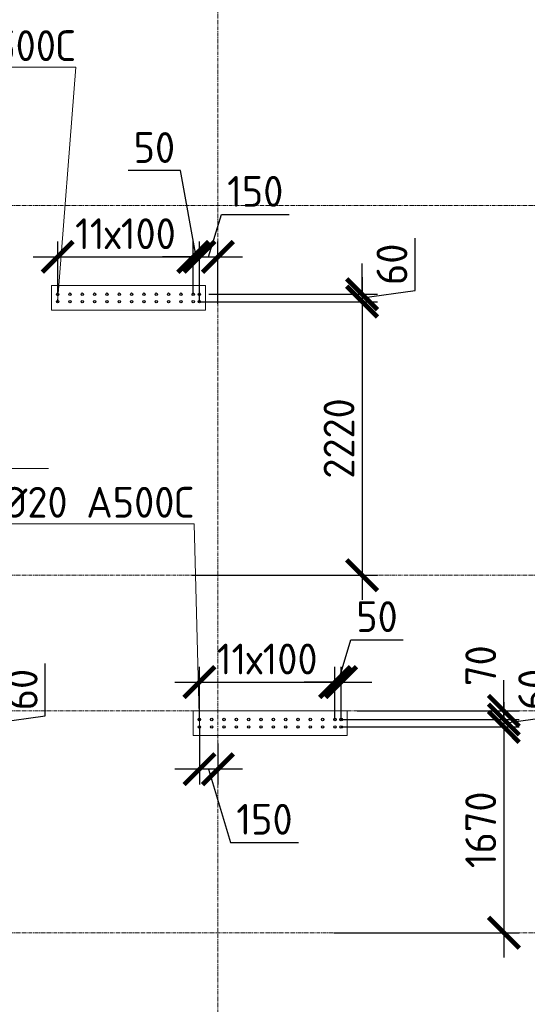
# Model space of a CAD drawing. Header units: millimetres. Extents: x 376598 to 1249954, y -318491 to -22134.
# Tile 396 of 444: x 1198487 to 1202606, y -226668 to -218680. Entities that reach past the tile are written whole.
import ezdxf
from ezdxf import colors
from ezdxf.entities.mleader import LeaderData, LeaderLine
from ezdxf.math import Vec2, Vec3

# ---------------------------------------------------------------- set-up
doc = ezdxf.new("R2010")
doc.units = ezdxf.units.MM
for name, pattern in [('01 Штриховая _4 мм_', [6, 3.5, -2.5]), ('______5', [1100, 800, -100, 100, -100]), ('HIDDEN2', [4.7625, 3.175, -1.5875]), ('осевая', [50.8, 31.75, -6.35, 6.35, -6.35])]:
    doc.linetypes.add(name, pattern=pattern)
for name, color, linetype, lineweight in [('1 Стены', 3, 'Continuous', 30), ('Оси', 40, '______5', 18), ('подоснова', 151, 'Continuous', 5), ('РАЗМЕРЫ', 1, 'Continuous', 9), ('СТЕНЫ', 3, 'Continuous', 30)]:
    doc.layers.add(name, color=color, linetype=linetype, lineweight=lineweight)
doc.styles.add('GOST-2.304_Type-B', font='GOST_Common.ttf')
doc.dimstyles.new('СПДС', dxfattribs={"dimscale": 100, "dimtxt": 2.5, "dimasz": 2.5, "dimexe": 1.25, "dimexo": 0, "dimtad": 1, "dimdec": 0, "dimtxsty": 'GOST-2.304_Type-B', "dimblk": 'ARCHTICK', "dimcen": 2.5, "dimdle": 2, "dimadec": 0, "dimazin": 2, "dimtfac": 0.75, "dimtdec": 0, "dimtmove": 1, "dimatfit": 3, "dimfxl": 1, "dimtolj": 1, "dimarcsym": 1})

# ---------------------------------------------------------------- blocks, each defined once
blk = doc.blocks.new('оси 2.2-2.3')
at = {"layer": 'Оси', "color": 16, "linetype": 'осевая', "lineweight": 0, "transparency": 33554687}
for p, q in [((478554.9, -104267.9), (478554.9, -134893.5)), ((468076.3, -113595.4), (524372.9, -113595.4)), ((468076.3, -116595.4), (524372.9, -116595.4)), ((468076.3, -117695.4), (524372.9, -117695.4)), ((468076.3, -119495.4), (524372.9, -119495.4))]:
    blk.add_line(p, q, dxfattribs=at)
blk = doc.blocks.new('стены тп')
at = {"layer": '1 Стены', "color": 252, "linetype": 'HIDDEN2', "lineweight": 0, "true_color": 0x939598}
for p, q in [((866590.6, -195275.6), (865340.6, -195275.6)), ((865340.6, -195275.6), (865340.6, -195475.6)), ((866590.6, -195475.6), (866590.6, -195275.6)), ((865340.6, -195475.6), (866590.6, -195475.6)), ((867740.6, -198725.6), (866490.6, -198725.6)), ((866490.6, -198725.6), (866490.6, -198925.6)), ((867740.6, -198925.6), (867740.6, -198725.6)), ((866490.6, -198925.6), (867740.6, -198925.6))]:
    blk.add_line(p, q, dxfattribs=at)
blk = doc.blocks.new('_ArchTick')
at = {"color": 0, "linetype": 'ByBlock', "const_width": 0.15}
blk.add_lwpolyline([(-0.5, -0.5), (0.5, 0.5)], dxfattribs=at)
blk = doc.blocks.new('*D3001')
at = {"layer": 'DEFPOINTS', "color": 0, "lineweight": 0, "transparency": 16777216}
for p in [(1199895.1, -220603.6), (1198795.1, -220906.8, -360), (1199895.1, -220906.8, -360)]:
    blk.add_point(p, dxfattribs=at)
at = {"layer": 'РАЗМЕРЫ', "color": 0, "lineweight": -2, "transparency": 16777216}
for p, q in [((1198795.1, -220906.8), (1198795.1, -220478.6)), ((1199895.1, -220906.8), (1199895.1, -220478.6)), ((1198595.1, -220603.6), (1200095.1, -220603.6))]:
    blk.add_line(p, q, dxfattribs=at)
at = {"layer": 'РАЗМЕРЫ', "color": 0, "lineweight": -2, "transparency": 16777216, "xscale": 250, "yscale": 250, "zscale": 250, "rotation": 180}
blk.add_blockref('_ArchTick', (1198795.1, -220603.6), dxfattribs=at)
at = {"layer": 'РАЗМЕРЫ', "color": 0, "lineweight": -2, "transparency": 16777216, "xscale": 250, "yscale": 250, "zscale": 250}
blk.add_blockref('_ArchTick', (1199895.1, -220603.6), dxfattribs=at)
at = {"layer": 'РАЗМЕРЫ', "color": 0, "lineweight": 0, "transparency": 16777216, "insert": (1199345.1, -220416.1), "char_height": 250, "attachment_point": 5, "style": 'GOST-2.304_Type-B'}
blk.add_mtext('\\A1;11х100', dxfattribs=at)
blk = doc.blocks.new('*D3002')
at = {"layer": 'DEFPOINTS', "color": 0, "lineweight": 0, "transparency": 16777216}
for p in [(1199945.1, -220603.6), (1199895.1, -220879.1), (1199945.1, -220906.8, -360)]:
    blk.add_point(p, dxfattribs=at)
at = {"layer": 'РАЗМЕРЫ', "color": 0, "lineweight": -2, "transparency": 16777216}
for p, q in [((1199791.9, -219904.2), (1199366.9, -219904.2)), ((1199920.1, -220603.6), (1199791.9, -219904.2)), ((1199895.1, -220879.1), (1199895.1, -220478.6)), ((1199945.1, -220906.8), (1199945.1, -220478.6)), ((1199895.1, -220603.6), (1199645.1, -220603.6)), ((1199895.1, -220603.6), (1199945.1, -220603.6)), ((1199895.1, -220603.6), (1199945.1, -220603.6)), ((1199945.1, -220603.6), (1200195.1, -220603.6))]:
    blk.add_line(p, q, dxfattribs=at)
at = {"layer": 'РАЗМЕРЫ', "color": 0, "lineweight": -2, "transparency": 16777216, "xscale": 250, "yscale": 250, "zscale": 250}
blk.add_blockref('_ArchTick', (1199895.1, -220603.6), dxfattribs=at)
at = {"layer": 'РАЗМЕРЫ', "color": 0, "lineweight": -2, "transparency": 16777216, "xscale": 250, "yscale": 250, "zscale": 250, "rotation": 180}
blk.add_blockref('_ArchTick', (1199945.1, -220603.6), dxfattribs=at)
at = {"layer": 'РАЗМЕРЫ', "color": 0, "lineweight": 0, "transparency": 16777216, "insert": (1199579.4, -219716.7), "char_height": 250, "attachment_point": 5, "style": 'GOST-2.304_Type-B'}
blk.add_mtext('\\A1;50', dxfattribs=at)
blk = doc.blocks.new('*D3003')
at = {"layer": 'DEFPOINTS', "color": 0, "lineweight": 0, "transparency": 16777216}
for p in [(1200022.6, -220906.8), (1199945.1, -220967.2, -360), (1201265.3, -220967.2)]:
    blk.add_point(p, dxfattribs=at)
at = {"layer": 'РАЗМЕРЫ', "color": 0, "lineweight": -2, "transparency": 16777216}
for p, q in [((1201694.8, -220876.5), (1201694.8, -220451.5)), ((1201265.3, -220906.8), (1201265.3, -220656.8)), ((1200022.6, -220906.8), (1201390.3, -220906.8)), ((1201265.3, -220937), (1201694.8, -220876.5)), ((1201265.3, -220906.8), (1201265.3, -220967.2)), ((1201265.3, -220906.8), (1201265.3, -220967.2)), ((1199945.1, -220967.2), (1201390.3, -220967.2)), ((1201265.3, -220967.2), (1201265.3, -221217.2))]:
    blk.add_line(p, q, dxfattribs=at)
at = {"layer": 'РАЗМЕРЫ', "color": 0, "lineweight": -2, "transparency": 16777216, "xscale": 250, "yscale": 250, "zscale": 250}
for p, rotation in [((1201265.3, -220906.8), 270), ((1201265.3, -220967.2), 90)]:
    blk.add_blockref('_ArchTick', p, dxfattribs=dict(at, rotation=rotation))
at = {"layer": 'РАЗМЕРЫ', "color": 0, "lineweight": 0, "transparency": 16777216, "insert": (1201507.3, -220664), "char_height": 250, "attachment_point": 5, "rotation": 90, "style": 'GOST-2.304_Type-B'}
blk.add_mtext('\\A1;60', dxfattribs=at)
blk = doc.blocks.new('*D3004')
at = {"layer": 'DEFPOINTS', "color": 0, "lineweight": 0, "transparency": 16777216}
for p in [(1200095, -220603.6), (1199945.1, -220967.2), (1200095, -220984.8)]:
    blk.add_point(p, dxfattribs=at)
at = {"layer": 'РАЗМЕРЫ', "color": 0, "lineweight": -2, "transparency": 16777216}
for p, q in [((1200020.1, -220603.6), (1200123.2, -220259.9)), ((1200123.2, -220259.9), (1200673.2, -220259.9)), ((1199945.1, -220967.2), (1199945.1, -220478.6)), ((1200095, -220984.8), (1200095, -220478.6)), ((1199745.1, -220603.6), (1200295, -220603.6))]:
    blk.add_line(p, q, dxfattribs=at)
at = {"layer": 'РАЗМЕРЫ', "color": 0, "lineweight": -2, "transparency": 16777216, "xscale": 250, "yscale": 250, "zscale": 250, "rotation": 180}
blk.add_blockref('_ArchTick', (1199945.1, -220603.6), dxfattribs=at)
at = {"layer": 'РАЗМЕРЫ', "color": 0, "lineweight": -2, "transparency": 16777216, "xscale": 250, "yscale": 250, "zscale": 250}
blk.add_blockref('_ArchTick', (1200095, -220603.6), dxfattribs=at)
at = {"layer": 'РАЗМЕРЫ', "color": 0, "lineweight": 0, "transparency": 16777216, "insert": (1200398.2, -220072.4), "char_height": 250, "attachment_point": 5, "style": 'GOST-2.304_Type-B'}
blk.add_mtext('\\A1;150', dxfattribs=at)
blk = doc.blocks.new('*D3005')
at = {"layer": 'DEFPOINTS', "color": 0, "lineweight": 0, "transparency": 16777216}
for p in [(1199945.1, -220967.2), (1199884.7, -223187.2), (1201265.3, -223187.2)]:
    blk.add_point(p, dxfattribs=at)
at = {"layer": 'РАЗМЕРЫ', "color": 0, "lineweight": -2, "transparency": 16777216}
for p, q in [((1201265.3, -220767.2), (1201265.3, -223387.2)), ((1199945.1, -220967.2), (1201390.3, -220967.2)), ((1199884.7, -223187.2), (1201390.3, -223187.2))]:
    blk.add_line(p, q, dxfattribs=at)
at = {"layer": 'РАЗМЕРЫ', "color": 0, "lineweight": -2, "transparency": 16777216, "xscale": 250, "yscale": 250, "zscale": 250}
for p, rotation in [((1201265.3, -220967.2), 90), ((1201265.3, -223187.2), 270)]:
    blk.add_blockref('_ArchTick', p, dxfattribs=dict(at, rotation=rotation))
at = {"layer": 'РАЗМЕРЫ', "color": 0, "lineweight": 0, "transparency": 16777216, "insert": (1201077.8, -222077.2), "char_height": 250, "attachment_point": 5, "rotation": 90, "style": 'GOST-2.304_Type-B'}
blk.add_mtext('\\A1;2220', dxfattribs=at)
blk = doc.blocks.new('*D3260')
at = {"layer": 'DEFPOINTS', "color": 0, "lineweight": 0, "transparency": 16777216}
for p in [(1201045.1, -224053.6), (1199945.1, -224356.8, -360), (1201045.1, -224356.8, -360)]:
    blk.add_point(p, dxfattribs=at)
at = {"layer": 'РАЗМЕРЫ', "color": 0, "lineweight": -2, "transparency": 16777216}
for p, q in [((1199945.1, -224356.8), (1199945.1, -223928.6)), ((1201045.1, -224356.8), (1201045.1, -223928.6)), ((1199745.1, -224053.6), (1201245.1, -224053.6))]:
    blk.add_line(p, q, dxfattribs=at)
at = {"layer": 'РАЗМЕРЫ', "color": 0, "lineweight": -2, "transparency": 16777216, "xscale": 250, "yscale": 250, "zscale": 250, "rotation": 180}
blk.add_blockref('_ArchTick', (1199945.1, -224053.6), dxfattribs=at)
at = {"layer": 'РАЗМЕРЫ', "color": 0, "lineweight": -2, "transparency": 16777216, "xscale": 250, "yscale": 250, "zscale": 250}
blk.add_blockref('_ArchTick', (1201045.1, -224053.6), dxfattribs=at)
at = {"layer": 'РАЗМЕРЫ', "color": 0, "lineweight": 0, "transparency": 16777216, "insert": (1200495.1, -223866.1), "char_height": 250, "attachment_point": 5, "style": 'GOST-2.304_Type-B'}
blk.add_mtext('\\A1;11х100', dxfattribs=at)
blk = doc.blocks.new('*D3261')
at = {"layer": 'DEFPOINTS', "color": 0, "lineweight": 0, "transparency": 16777216}
for p in [(1201095.1, -224053.6), (1201045.1, -224329.1), (1201095.1, -224356.8, -360)]:
    blk.add_point(p, dxfattribs=at)
at = {"layer": 'РАЗМЕРЫ', "color": 0, "lineweight": -2, "transparency": 16777216}
for p, q in [((1201070.1, -224053.6), (1201173.3, -223709.9)), ((1201173.3, -223709.9), (1201598.3, -223709.9)), ((1201045.1, -224329.1), (1201045.1, -223928.6)), ((1201095.1, -224356.8), (1201095.1, -223928.6)), ((1201045.1, -224053.6), (1200795.1, -224053.6)), ((1201045.1, -224053.6), (1201095.1, -224053.6)), ((1201045.1, -224053.6), (1201095.1, -224053.6)), ((1201095.1, -224053.6), (1201345.1, -224053.6))]:
    blk.add_line(p, q, dxfattribs=at)
at = {"layer": 'РАЗМЕРЫ', "color": 0, "lineweight": -2, "transparency": 16777216, "xscale": 250, "yscale": 250, "zscale": 250}
blk.add_blockref('_ArchTick', (1201045.1, -224053.6), dxfattribs=at)
at = {"layer": 'РАЗМЕРЫ', "color": 0, "lineweight": -2, "transparency": 16777216, "xscale": 250, "yscale": 250, "zscale": 250, "rotation": 180}
blk.add_blockref('_ArchTick', (1201095.1, -224053.6), dxfattribs=at)
at = {"layer": 'РАЗМЕРЫ', "color": 0, "lineweight": 0, "transparency": 16777216, "insert": (1201385.8, -223522.4), "char_height": 250, "attachment_point": 5, "style": 'GOST-2.304_Type-B'}
blk.add_mtext('\\A1;50', dxfattribs=at)
blk = doc.blocks.new('*D3006')
at = {"layer": 'DEFPOINTS', "color": 0, "lineweight": 0, "transparency": 16777216}
for p in [(1201224.2, -224287.2), (1201095.1, -224356.8), (1202415.3, -224356.8)]:
    blk.add_point(p, dxfattribs=at)
at = {"layer": 'РАЗМЕРЫ', "color": 0, "lineweight": -2, "transparency": 16777216}
for p, q in [((1202415.3, -224287.2), (1202415.3, -224037.2)), ((1201224.2, -224287.2), (1202540.3, -224287.2)), ((1202415.3, -224287.2), (1202415.3, -224356.8)), ((1201095.1, -224356.8), (1202540.3, -224356.8)), ((1202415.3, -224356.8), (1202415.3, -224606.8))]:
    blk.add_line(p, q, dxfattribs=at)
at = {"layer": 'РАЗМЕРЫ', "color": 0, "lineweight": -2, "transparency": 16777216, "xscale": 250, "yscale": 250, "zscale": 250}
for p, rotation in [((1202415.3, -224287.2), 270), ((1202415.3, -224356.8), 90)]:
    blk.add_blockref('_ArchTick', p, dxfattribs=dict(at, rotation=rotation))
at = {"layer": 'РАЗМЕРЫ', "color": 0, "lineweight": 0, "transparency": 16777216, "insert": (1202227.8, -223920.2), "char_height": 250, "attachment_point": 5, "rotation": 90, "style": 'GOST-2.304_Type-B'}
blk.add_mtext('\\A1;70', dxfattribs=at)
blk = doc.blocks.new('*D3262')
at = {"layer": 'DEFPOINTS', "color": 0, "lineweight": 0, "transparency": 16777216}
for p in [(1201172.6, -224356.8), (1201095.1, -224417.2, -360), (1202415.3, -224417.2)]:
    blk.add_point(p, dxfattribs=at)
at = {"layer": 'РАЗМЕРЫ', "color": 0, "lineweight": -2, "transparency": 16777216}
for p, q in [((1202844.8, -224326.5), (1202844.8, -223901.5)), ((1202415.3, -224356.8), (1202415.3, -224106.8)), ((1201172.6, -224356.8), (1202540.3, -224356.8)), ((1202415.3, -224387), (1202844.8, -224326.5)), ((1202415.3, -224356.8), (1202415.3, -224417.2)), ((1202415.3, -224356.8), (1202415.3, -224417.2)), ((1201095.1, -224417.2), (1202540.3, -224417.2)), ((1202415.3, -224417.2), (1202415.3, -224667.2))]:
    blk.add_line(p, q, dxfattribs=at)
at = {"layer": 'РАЗМЕРЫ', "color": 0, "lineweight": -2, "transparency": 16777216, "xscale": 250, "yscale": 250, "zscale": 250}
for p, rotation in [((1202415.3, -224356.8), 270), ((1202415.3, -224417.2), 90)]:
    blk.add_blockref('_ArchTick', p, dxfattribs=dict(at, rotation=rotation))
at = {"layer": 'РАЗМЕРЫ', "color": 0, "lineweight": 0, "transparency": 16777216, "insert": (1202657.3, -224114), "char_height": 250, "attachment_point": 5, "rotation": 90, "style": 'GOST-2.304_Type-B'}
blk.add_mtext('\\A1;60', dxfattribs=at)
blk = doc.blocks.new('_None')
blk = doc.blocks.new('*D3007')
at = {"layer": 'DEFPOINTS', "color": 0, "lineweight": 0, "transparency": 16777216}
for p in [(1201095.1, -224417.2), (1201034.7, -226087.2), (1202415.3, -226087.2)]:
    blk.add_point(p, dxfattribs=at)
at = {"layer": 'РАЗМЕРЫ', "color": 0, "lineweight": -2, "transparency": 16777216}
for p, q in [((1202415.3, -224217.2), (1202415.3, -226287.2)), ((1201095.1, -224417.2), (1202540.3, -224417.2)), ((1201034.7, -226087.2), (1202540.3, -226087.2))]:
    blk.add_line(p, q, dxfattribs=at)
at = {"layer": 'РАЗМЕРЫ', "color": 0, "lineweight": -2, "transparency": 16777216, "xscale": 250, "yscale": 250, "zscale": 250}
for p, rotation in [((1202415.3, -224417.2), 90), ((1202415.3, -226087.2), 270)]:
    blk.add_blockref('_ArchTick', p, dxfattribs=dict(at, rotation=rotation))
at = {"layer": 'РАЗМЕРЫ', "color": 0, "lineweight": 0, "transparency": 16777216, "insert": (1202227.8, -225252.2), "char_height": 250, "attachment_point": 5, "rotation": 90, "style": 'GOST-2.304_Type-B'}
blk.add_mtext('\\A1;1670', dxfattribs=at)
blk = doc.blocks.new('*D3263')
at = {"layer": 'DEFPOINTS', "color": 0, "lineweight": 0, "transparency": 16777216}
for p in [(1199945.1, -224417.2, -360), (1200095, -224552.1), (1199945.1, -224760.2)]:
    blk.add_point(p, dxfattribs=at)
at = {"layer": 'РАЗМЕРЫ', "color": 0, "lineweight": -2, "transparency": 16777216}
for p, q in [((1199945.1, -224417.2), (1199945.1, -224885.2)), ((1200095, -224552.1), (1200095, -224885.2)), ((1200295, -224760.2), (1199745.1, -224760.2)), ((1200020.1, -224760.2), (1200198.2, -225353.9)), ((1200198.2, -225353.9), (1200748.2, -225353.9))]:
    blk.add_line(p, q, dxfattribs=at)
at = {"layer": 'РАЗМЕРЫ', "color": 0, "lineweight": -2, "transparency": 16777216, "xscale": 250, "yscale": 250, "zscale": 250, "rotation": 180}
blk.add_blockref('_ArchTick', (1199945.1, -224760.2), dxfattribs=at)
at = {"layer": 'РАЗМЕРЫ', "color": 0, "lineweight": -2, "transparency": 16777216, "xscale": 250, "yscale": 250, "zscale": 250}
blk.add_blockref('_ArchTick', (1200095, -224760.2), dxfattribs=at)
at = {"layer": 'РАЗМЕРЫ', "color": 0, "lineweight": 0, "transparency": 16777216, "insert": (1200473.2, -225166.4), "char_height": 250, "attachment_point": 5, "style": 'GOST-2.304_Type-B'}
blk.add_mtext('\\A1;150', dxfattribs=at)
blk = doc.blocks.new('*D3361')
at = {"layer": 'DEFPOINTS', "color": 0, "lineweight": 0, "transparency": 16777216}
for p in [(1197022.5, -224356.8), (1196945, -224417.2, -360), (1198265.1, -224417.2)]:
    blk.add_point(p, dxfattribs=at)
at = {"layer": 'РАЗМЕРЫ', "color": 0, "lineweight": -2, "transparency": 16777216}
for p, q in [((1198694.7, -224326.5), (1198694.7, -223901.5)), ((1198265.1, -224356.8), (1198265.1, -224106.8)), ((1197022.5, -224356.8), (1198390.1, -224356.8)), ((1198265.1, -224387), (1198694.7, -224326.5)), ((1198265.1, -224356.8), (1198265.1, -224417.2)), ((1198265.1, -224356.8), (1198265.1, -224417.2)), ((1196945, -224417.2), (1198390.1, -224417.2)), ((1198265.1, -224417.2), (1198265.1, -224667.2))]:
    blk.add_line(p, q, dxfattribs=at)
at = {"layer": 'РАЗМЕРЫ', "color": 0, "lineweight": -2, "transparency": 16777216, "xscale": 250, "yscale": 250, "zscale": 250}
for p, rotation in [((1198265.1, -224356.8), 270), ((1198265.1, -224417.2), 90)]:
    blk.add_blockref('_ArchTick', p, dxfattribs=dict(at, rotation=rotation))
at = {"layer": 'РАЗМЕРЫ', "color": 0, "lineweight": 0, "transparency": 16777216, "insert": (1198507.2, -224114), "char_height": 250, "attachment_point": 5, "rotation": 90, "style": 'GOST-2.304_Type-B'}
blk.add_mtext('\\A1;60', dxfattribs=at)
blk = doc.blocks.new('стены  тп')
at = {"layer": 'СТЕНЫ', "color": 251, "linetype": '01 Штриховая _4 мм_', "lineweight": 0, "true_color": 0x636466}
for p, q in [((546712.3, -324375.7, 3100), (545462.3, -324375.7, 3100)), ((545462.3, -324375.7, 3100), (545462.3, -324575.7, 3100)), ((546712.3, -324575.7, 3100), (546712.3, -324375.7, 3100)), ((545462.3, -324575.7, 3100), (546712.3, -324575.7, 3100)), ((547862.3, -327825.7, 3100), (546612.3, -327825.7, 3100)), ((546612.3, -327825.7, 3100), (546612.3, -328025.7, 3100)), ((547862.3, -328025.7, 3100), (547862.3, -327825.7, 3100)), ((546612.3, -328025.7, 3100), (547862.3, -328025.7, 3100))]:
    blk.add_line(p, q, dxfattribs=at)

msp = doc.modelspace()

# ---------------------------------------------------------------- linework, layer by layer
at = {"layer": '1 Стены', "color": 252, "lineweight": 0, "true_color": 0x939598}
for p, q in [((1198745.1, -220837.2, -360), (1199995.1, -220837.2, -360)), ((1198745.1, -221037.2, -360), (1198745.1, -220837.2, -360)), ((1199995.1, -220837.2, -360), (1199995.1, -221037.2, -360)), ((1199995.1, -221037.2, -360), (1198745.1, -221037.2, -360)), ((1199895.1, -224487.2, -360), (1199895.1, -224287.2, -360)), ((1199895.1, -224287.2, -360), (1201145.1, -224287.2, -360)), ((1201145.1, -224487.2, -360), (1199895.1, -224487.2, -360))]:
    msp.add_line(p, q, dxfattribs=at)
at = {"layer": 'РАЗМЕРЫ', "color": 1, "elevation": -360}
msp.add_lwpolyline([(1199895.1, -224287.2), (1201145.1, -224287.2), (1201145.1, -224487.2), (1199895.1, -224487.2)], close=True, dxfattribs=at)
at = {"layer": 'РАЗМЕРЫ', "color": 6, "linetype": 'Continuous', "lineweight": 30}
for centre in [(1198795, -220906.8), (1198895, -220906.8), (1198995, -220906.8), (1199095, -220906.8), (1199195, -220906.8), (1199295, -220906.8), (1199395, -220906.8), (1199495, -220906.8), (1199595, -220906.8), (1199695, -220906.8), (1199795, -220906.8), (1199895, -220906.8), (1199945, -220906.8), (1198795, -220967.2), (1198895, -220967.2), (1198995, -220967.2), (1199095, -220967.2), (1199195, -220967.2), (1199295, -220967.2), (1199395, -220967.2), (1199495, -220967.2), (1199595, -220967.2), (1199695, -220967.2), (1199795, -220967.2), (1199895, -220967.2), (1199945, -220967.2), (1199945.1, -224356.8, -360), (1200045.1, -224356.8, -360), (1200145.1, -224356.8, -360), (1200245.1, -224356.8, -360), (1200345.1, -224356.8, -360), (1200445.1, -224356.8, -360), (1200545.1, -224356.8, -360), (1200645.1, -224356.8, -360), (1200745.1, -224356.8, -360), (1200845.1, -224356.8, -360), (1200945.1, -224356.8, -360), (1201045.1, -224356.8, -360), (1201095.1, -224356.8, -360), (1199945.1, -224417.2, -360), (1200045.1, -224417.2, -360), (1200145.1, -224417.2, -360), (1200245.1, -224417.2, -360), (1200345.1, -224417.2, -360), (1200445.1, -224417.2, -360), (1200545.1, -224417.2, -360), (1200645.1, -224417.2, -360), (1200745.1, -224417.2, -360), (1200845.1, -224417.2, -360), (1200945.1, -224417.2, -360), (1201045.1, -224417.2, -360), (1201095.1, -224417.2, -360)]:
    msp.add_circle(centre, 10, dxfattribs=at)

# ---------------------------------------------------------------- block references
at = {"layer": 'РАЗМЕРЫ', "color": 1}
for name, p in [('оси 2.2-2.3', (721540.1, -106591.8)), ('стены тп', (333404.4, -25561.5))]:
    msp.add_blockref(name, p, dxfattribs=at)
at = {"layer": 'РАЗМЕРЫ'}
msp.add_blockref('стены  тп', (653282.7, 103538.6, -3100), dxfattribs=at)

# ---------------------------------------------------------------- dimensions: what is measured, and where the dimension line sits
at = {"layer": 'РАЗМЕРЫ', "lineweight": 0}
dim = msp.add_linear_dim(base=(1199945.1, -220603.6), p1=(1199895.1, -220879.1), p2=(1199945.1, -220906.8, -360), dimstyle='СПДС', dxfattribs=at)
dim.commit()
dim.dimension.update_dxf_attribs({"geometry": '*D3002', "text_midpoint": (1199729.4, -219904.2), "dimtype": 160})
for base, p1, p2, picture, middle in [((1200095, -220603.6), (1199945.1, -220967.2), (1200095, -220984.8), '*D3004', (1200185.7, -220072.4)), ((1201095.1, -224053.6), (1201045.1, -224329.1), (1201095.1, -224356.8, -360), '*D3261', (1201235.8, -223522.4)), ((1199945.1, -224760.2), (1200095, -224552.1), (1199945.1, -224417.2, -360), '*D3263', (1200260.7, -225166.4))]:
    dim = msp.add_linear_dim(base=base, p1=p1, p2=p2, dimstyle='СПДС', dxfattribs=at)
    dim.commit()
    dim.dimension.update_dxf_attribs({"geometry": picture, "text_midpoint": middle})
for base, p1, p2, picture, middle in [((1199895.1, -220603.6), (1198795.1, -220906.8, -360), (1199895.1, -220906.8, -360), '*D3001', (1199345.1, -220416.1)), ((1201045.1, -224053.6), (1199945.1, -224356.8, -360), (1201045.1, -224356.8, -360), '*D3260', (1200495.1, -223866.1))]:
    dim = msp.add_linear_dim(base=base, p1=p1, p2=p2, text='11х100', dimstyle='СПДС', dxfattribs=at)
    dim.commit()
    dim.dimension.update_dxf_attribs({"geometry": picture, "text_midpoint": middle})
for base, p1, p2, picture, middle in [((1201265.3, -220967.2), (1200022.6, -220906.8), (1199945.1, -220967.2, -360), '*D3003', (1201694.8, -220814)), ((1202415.3, -224356.8), (1201224.2, -224287.2), (1201095.1, -224356.8), '*D3006', (1202415.3, -223920.2)), ((1198265.1, -224417.2, 360), (1197022.5, -224356.8, 360), (1196945, -224417.2), '*D3361', (1198694.7, -224264, 360)), ((1202415.3, -224417.2), (1201172.6, -224356.8), (1201095.1, -224417.2, -360), '*D3262', (1202844.8, -224264))]:
    dim = msp.add_linear_dim(base=base, p1=p1, p2=p2, angle=90, dimstyle='СПДС', dxfattribs=at)
    dim.commit()
    dim.dimension.update_dxf_attribs({"geometry": picture, "text_midpoint": middle, "dimtype": 160})
for base, p1, p2, picture, middle in [((1201265.3, -223187.2), (1199945.1, -220967.2), (1199884.7, -223187.2), '*D3005', (1201077.8, -222077.2)), ((1202415.3, -226087.2), (1201095.1, -224417.2), (1201034.7, -226087.2), '*D3007', (1202227.8, -225252.2))]:
    dim = msp.add_linear_dim(base=base, p1=p1, p2=p2, angle=90, dimstyle='СПДС', dxfattribs=at)
    dim.commit()
    dim.dimension.update_dxf_attribs({"geometry": picture, "text_midpoint": middle})

# ---------------------------------------------------------------- leaders
at = {"layer": 'подоснова', "color": 4, "ltscale": 0.3}
ml = msp.add_multileader_mtext('Standard', dxfattribs=at)
ml.set_content('{\\C2;поз.2 %%C20 А500С }', color=4, style='GOST-2.304_Type-B')
ml.set_leader_properties(color=256, linetype='ByLayer', lineweight=15)
ml.set_arrow_properties(name='NONE')
ml.build(insert=Vec2(0, 0))
ml.multileader.update_dxf_attribs({"text_left_attachment_type": 6, "text_right_attachment_type": 6, "dogleg_length": 0.1, "arrow_head_size": 18})
ctx = ml.context
ctx.base_point, ctx.char_height, ctx.arrow_head_size, ctx.landing_gap_size, ctx.plane_origin = Vec3(1196517.8, -219065.3, 360), 250, 18, 20, Vec3(1203823.2, -218358.9, 360)
ctx.left_attachment, ctx.right_attachment, ctx.text_align_type = 6, 6, 1
notes = []
notes.append((ctx, [(0, (1, 1, 0), (1198941.6, -219065.3, 360), (-1, 0), 0.1, [(1, [(1198796.3, -220914.7, 360), (1198795, -220975.2, 360)], 0, [])])]))
ctx.mtext.insert, ctx.mtext.width, ctx.mtext.alignment, ctx.mtext.flow_direction = Vec3(1197729.7, -218765.3, 360), 4075.871, 2, 5
ml = msp.add_multileader_mtext('Standard', dxfattribs=at)
ml.set_content('{\\C2;поз.3 %%C25 А500С }', color=4, style='GOST-2.304_Type-B')
ml.set_leader_properties(color=256, linetype='ByLayer', lineweight=15)
ml.set_arrow_properties(name='NONE')
ml.build(insert=Vec2(0, 0))
ml.multileader.update_dxf_attribs({"text_left_attachment_type": 6, "text_right_attachment_type": 6, "dogleg_length": 0.1, "arrow_head_size": 18})
ctx = ml.context
ctx.base_point, ctx.char_height, ctx.arrow_head_size, ctx.landing_gap_size, ctx.plane_origin = Vec3(1195944.1, -222322), 250, 18, 20, Vec3(1200983.8, -222303.2)
ctx.left_attachment, ctx.right_attachment, ctx.text_align_type = 6, 6, 1
notes.append((ctx, [(1, (1, 1, 0), (1195944, -222322), (1, 0), 0.1, [(1, [(1195813.2, -220978.9), (1195925.4, -220981.3)], 0, [])])]))
ctx.mtext.insert, ctx.mtext.width, ctx.mtext.alignment, ctx.mtext.flow_direction = Vec3(1197156, -222022), 4075.871, 2, 5
ml = msp.add_multileader_mtext('Standard', dxfattribs=at)
ml.set_content('{\\C2;поз.2 %%C20 А500С }', color=4, style='GOST-2.304_Type-B')
ml.set_leader_properties(color=256, linetype='ByLayer', lineweight=15)
ml.set_arrow_properties(name='NONE')
ml.build(insert=Vec2(0, 0))
ml.multileader.update_dxf_attribs({"text_left_attachment_type": 6, "text_right_attachment_type": 6, "dogleg_length": 0.1, "arrow_head_size": 18})
ctx = ml.context
ctx.base_point, ctx.char_height, ctx.arrow_head_size, ctx.landing_gap_size, ctx.plane_origin = Vec3(1197478.9, -222769.7), 250, 18, 20, Vec3(1204973.4, -221808.9)
ctx.left_attachment, ctx.right_attachment, ctx.text_align_type = 6, 6, 1
notes.append((ctx, [(0, (1, 1, 0), (1199902.7, -222769.7), (-1, 0), 0.1, [(1, [(1199946.4, -224364.7), (1199945.1, -224425.2)], 0, [])])]))
ctx.mtext.insert, ctx.mtext.width, ctx.mtext.alignment, ctx.mtext.flow_direction = Vec3(1198690.8, -222469.7), 4075.871, 2, 5
for ctx, leaders in notes:
    for number, flags, end, landing, length, lines in leaders:
        leader = LeaderData()
        leader.index, (leader.has_last_leader_line, leader.has_dogleg_vector, leader.attachment_direction) = number, flags
        leader.last_leader_point, leader.dogleg_vector, leader.dogleg_length = Vec3(end), Vec3(landing), length
        for number, points, colour, breaks in lines:
            line = LeaderLine()
            line.index, line.vertices, line.color, line.breaks = number, Vec3.list(points), colors.encode_raw_color(colour), breaks
            leader.lines.append(line)
        ctx.leaders.append(leader)

doc.saveas('drawing.dxf')
